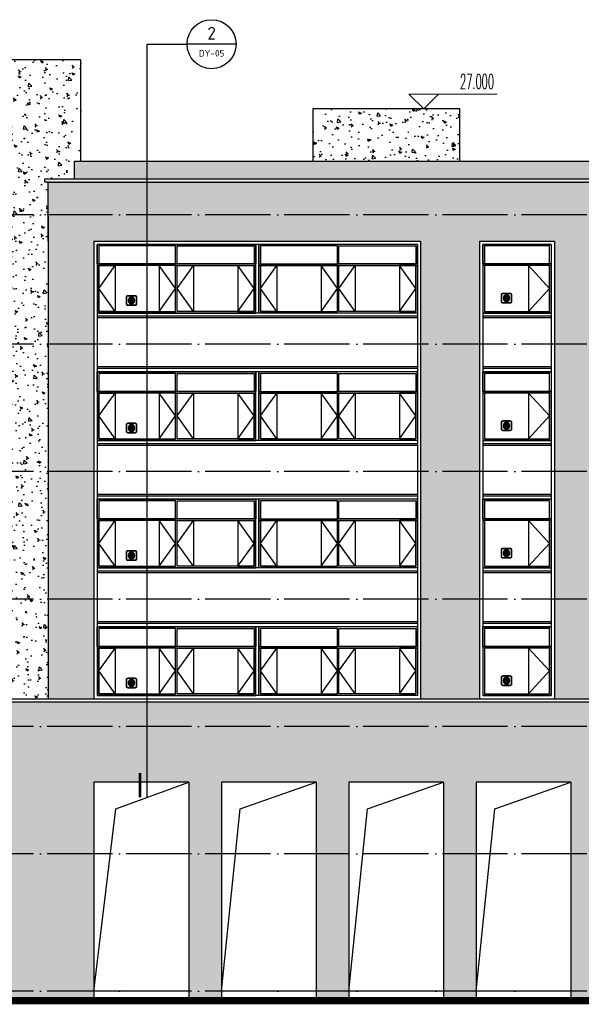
# Model space of a CAD drawing. Extents: x 1779708 to 7299578, y -1121471 to 88434.
# Tile 553 of 656: x 5388691 to 5405885, y -1005958 to -975835. Entities that reach past the tile are written whole.
import ezdxf
from ezdxf.enums import TextEntityAlignment as Align

# ---------------------------------------------------------------- set-up
doc = ezdxf.new("R2010")
doc.units = 0
doc.header["$LTSCALE"] = 1000
doc.header["$MEASUREMENT"] = 0
doc.linetypes.add('DOTE', pattern=[2.42, 2, -0.2, 0.02, -0.2])
doc.layers.get('0').update_dxf_attribs({"linetype": 'CONTINUOUS'})
doc.layers.add('DIM_ELEV', color=3, linetype='CONTINUOUS', lineweight=13)
for name, color, linetype in [('DIM_IDEN', 3, 'CONTINUOUS'), ('DOTE', 1, 'DOTE'), ('PUB_TEXT', 7, 'CONTINUOUS'), ('WINDOW', 2, 'CONTINUOUS'), ('可见线', 6, 'CONTINUOUS'), ('建筑', 31, 'CONTINUOUS'), ('立面中线', 140, 'CONTINUOUS'), ('立面填充图例白', 7, 'CONTINUOUS'), ('立面粗线', 30, 'CONTINUOUS'), ('立面细线', 114, 'CONTINUOUS')]:
    doc.layers.add(name, color=color, linetype=linetype)
doc.styles.add('_TCH_DIM', font='SIMPLEX.shx', dxfattribs={"width": 0.7, "bigfont": 'GBCBIG.shx'})
doc.styles.get("Standard").update_dxf_attribs({"font": 'GBENOR', "bigfont": 'GBCBIG'})
pattern_1 = [(130, (10692732.54, -3328.6), (-819.83101, -71.725885), [85.725, -942.975]), (185, (10692732.5, -3328.6), (158.59272, 859.75489), [68.58, -754.38]), (79.549, (10692664.2, -3334.6), (-661.24126, 788.0251), [72.855, -801.405]), (133.8158, (10692732.5, -3100), (-1219.85568, -189.19048), [128.5875, -1414.4625]), (83.3644, (10692630.9, -3115.8), (-1068.31906, 1113.415), [109.2825, -1202.1075]), (188.816, (10692732.5, -3100), (-1068.32073, 1113.41303), [102.87, -1131.57]), (159, (10692618.24, -3157.15), (-682.26696, -460.19483), [85.725, -942.975]), (214, (10692618.2, -3157.15), (-278.10913, 828.84585), [68.58, -754.38]), (108.5486, (10692561.4, -3195.5), (-960.37421, 368.65286), [72.855, -801.405]), (142.5, (10692732.54, -3328.6), (-13.898715, 380.497675), [0, -745.236, 0, -765.81, 0, -757.2375]), (172.5, (10692732.54, -3328.6), (-300.68848, 450.812587), [0, -436.626, 0, -728.091, 0, -288.6075]), (212.5, (10692987.43, -3328.6), (-610.157678, -25.779348), [0, -285.75, 0, -891.54, 0, -1183.005]), (222.5, (10693101.73, -3328.6), (-666.581316, 114.41921), [0, -371.475, 0, -592.074, 0, -840.105])]

# ---------------------------------------------------------------- blocks, each defined once
blk = doc.blocks.new('b112')
at = {"layer": '建筑'}
h = blk.add_hatch(color=1, dxfattribs=at)
h.dxf.hatch_style = 1
edge = h.paths.add_edge_path()
edge.add_arc((2930760, 155416), 100, 0, 360)
for points in [[(2930660, 155266), (2930860, 155266, 0.414214), (2930910, 155316), (2930910, 155516, 0.414214), (2930860, 155566), (2930660, 155566, 0.414214), (2930610, 155516), (2930610, 155316, 0.414214)], [(2930660, 155276), (2930860, 155276, 0.414214), (2930900, 155316), (2930900, 155516, 0.414214), (2930860, 155556), (2930660, 155556, 0.414214), (2930620, 155516), (2930620, 155316, 0.414214)]]:
    blk.add_lwpolyline(points, format="xyb", close=True, dxfattribs=at)
at = {"layer": '建筑', "color": 1}
blk.add_circle((2930760, 155416), 100, dxfattribs=at)

msp = doc.modelspace()

# ---------------------------------------------------------------- hatches: boundary and pattern name
at = {"layer": '立面填充图例白'}
h = msp.add_hatch(dxfattribs=at)
h.set_pattern_fill('AR-CONC', color=0, scale=450, style=0)
h.set_pattern_definition(pattern_1)
h.paths.add_polyline_path([(5379916.3, -981808.3), (5379916.3, -978608.3), (5387916.3, -978608.3), (5387916.3, -981808.3), (5389566.3, -981808.3), (5389566.3, -980758.3), (5389466.3, -980758.3), (5389466.3, -980708.3), (5390366.3, -980708.3), (5390366.3, -980158.3), (5390566.3, -980158.3), (5390566.3, -977058.3), (5377166.3, -977058.3), (5377166.3, -980158.3), (5377366.3, -980158.3), (5377366.3, -980708.3), (5378216.3, -980708.3), (5378216.3, -980808.3), (5378166.3, -980808.3), (5378166.3, -981808.3)])
h = msp.add_hatch(dxfattribs=at)
h.set_pattern_fill('AR-CONC', color=0, scale=450, style=0)
h.set_pattern_definition(pattern_1)
h.paths.add_polyline_path([(5397666.3, -978558.3), (5402166.3, -978558.3), (5402166.3, -980158.3), (5397666.3, -980158.3)])
h = msp.add_hatch(dxfattribs=at)
h.set_pattern_fill('AR-CONC', color=0, scale=450, style=0)
h.set_pattern_definition(pattern_1)
h.paths.add_polyline_path([(5390366.3, -980158.3), (5415366.3, -980158.3), (5415366.3, -980708.3), (5390366.3, -980708.3)])
h = msp.add_hatch(dxfattribs=at)
h.set_pattern_fill('AR-CONC', color=0, scale=450, style=0)
h.set_pattern_definition(pattern_1)
h.paths.add_polyline_path([(5389566.3, -980758.3), (5416366.3, -980758.3), (5416366.3, -981808.3), (5389566.3, -981808.3)])
h = msp.add_hatch(dxfattribs=at)
h.set_pattern_fill('AR-CONC', color=0, scale=450, style=0)
h.set_pattern_definition(pattern_1)
h.paths.add_polyline_path([(5378166.3, -981808.3), (5379966.3, -981808.3), (5379966.3, -985758.3), (5378166.3, -985758.3)])
h.paths.add_polyline_path([(5387916.3, -981808.3), (5387916.3, -985758.3), (5389566.3, -985758.3), (5389566.3, -981808.3)])
h = msp.add_hatch(dxfattribs=at)
h.set_pattern_fill('AR-CONC', color=0, scale=450, style=0)
h.set_pattern_definition(pattern_1)
h.paths.add_polyline_path([(5389566.3, -981858.3), (5389566.3, -981808.3), (5416366.3, -981808.3), (5416366.3, -985758.3), (5410966.3, -985758.3), (5410966.3, -982608.3), (5408666.3, -982608.3), (5408666.3, -985758.3), (5405066.3, -985758.3), (5405066.3, -982608.3), (5402766.3, -982608.3), (5402766.3, -985758.3), (5400966.3, -985758.3), (5400966.3, -982608.3), (5390966.3, -982608.3), (5390966.3, -985758.3), (5389566.3, -985758.3)])
h = msp.add_hatch(dxfattribs=at)
h.set_pattern_fill('AR-CONC', color=0, scale=450, style=0)
h.set_pattern_definition(pattern_1)
h.paths.add_polyline_path([(5387916.3, -985758.3), (5387916.3, -989658.3), (5389566.3, -989658.3), (5389566.3, -985758.3)])
h.paths.add_polyline_path([(5379916.3, -989658.3), (5379916.3, -985758.3), (5378166.3, -985758.3), (5378166.3, -989658.3)])
h = msp.add_hatch(dxfattribs=at)
h.set_pattern_fill('AR-CONC', color=0, scale=450, style=0)
h.set_pattern_definition(pattern_1)
h.paths.add_polyline_path([(5389566.3, -985758.3), (5390966.3, -985758.3), (5390966.3, -989658.3), (5389566.3, -989658.3)])
h.paths.add_polyline_path([(5400966.3, -985758.3), (5402766.3, -985758.3), (5402766.3, -989658.3), (5400966.3, -989658.3)])
h.paths.add_polyline_path([(5405066.3, -985758.3), (5408666.3, -985758.3), (5408666.3, -989658.3), (5405066.3, -989658.3)])
h.paths.add_polyline_path([(5410966.3, -985758.3), (5416366.3, -985758.3), (5416366.3, -989658.3), (5410966.3, -989658.3)])
h = msp.add_hatch(dxfattribs=at)
h.set_pattern_fill('AR-CONC', color=0, scale=450, style=0)
h.set_pattern_definition(pattern_1)
h.paths.add_polyline_path([(5387916.3, -989658.3), (5387916.3, -993558.3), (5389566.3, -993558.3), (5389566.3, -989658.3)])
h.paths.add_polyline_path([(5379916.3, -993558.3), (5379916.3, -989658.3), (5378166.3, -989658.3), (5378166.3, -993558.3)])
h = msp.add_hatch(dxfattribs=at)
h.set_pattern_fill('AR-CONC', color=0, scale=450, style=0)
h.set_pattern_definition(pattern_1)
h.paths.add_polyline_path([(5410966.3, -989658.3), (5416366.3, -989658.3), (5416366.3, -993558.3), (5410966.3, -993558.3)])
h.paths.add_polyline_path([(5405066.3, -989658.3), (5408666.3, -989658.3), (5408666.3, -993558.3), (5405066.3, -993558.3)])
h.paths.add_polyline_path([(5400966.3, -989658.3), (5402766.3, -989658.3), (5402766.3, -993558.3), (5400966.3, -993558.3)])
h.paths.add_polyline_path([(5389566.3, -989658.3), (5390966.3, -989658.3), (5390966.3, -993558.3), (5389566.3, -993558.3)])
h = msp.add_hatch(dxfattribs=at)
h.set_pattern_fill('AR-CONC', color=0, scale=450, style=0)
h.set_pattern_definition(pattern_1)
h.paths.add_polyline_path([(5387866.3, -993558.3), (5389566.3, -993558.3), (5389566.3, -996608.3), (5387866.3, -996608.3)])
h.paths.add_polyline_path([(5379916.3, -996608.3), (5379916.3, -993558.3), (5378166.3, -993558.3), (5378166.3, -996608.3)])
h = msp.add_hatch(dxfattribs=at)
h.set_pattern_fill('AR-CONC', color=0, scale=450, style=0)
h.set_pattern_definition(pattern_1)
h.paths.add_polyline_path([(5389566.3, -993558.3), (5390966.3, -993558.3), (5390966.3, -996608.3), (5389566.3, -996608.3)])
h.paths.add_polyline_path([(5400966.3, -993558.3), (5402766.3, -993558.3), (5402766.3, -996608.3), (5400966.3, -996608.3)])
h.paths.add_polyline_path([(5405066.3, -993558.3), (5408666.3, -993558.3), (5408666.3, -996608.3), (5405066.3, -996608.3)])
h.paths.add_polyline_path([(5410966.3, -993558.3), (5416366.3, -993558.3), (5416366.3, -996608.3), (5410966.3, -996608.3)])
h = msp.add_hatch(dxfattribs=at)
h.set_pattern_fill('AR-CONC', color=0, scale=450, style=0)
h.set_pattern_definition(pattern_1)
h.paths.add_polyline_path([(5363366.3, -996708.3), (5377166.3, -996708.3), (5416366.3, -996708.3), (5416366.3, -997458.3), (5363366.3, -997458.3)])
h = msp.add_hatch(dxfattribs=at)
h.set_pattern_fill('AR-CONC', color=0, scale=450, style=0)
h.set_pattern_definition(pattern_1)
h.paths.add_polyline_path([(5363366.3, -997458.3), (5416366.3, -997458.3), (5416366.3, -1001358.3), (5413366.3, -1001358.3), (5413366.3, -999158.3), (5410466.3, -999158.3), (5410466.3, -1001358.3), (5409466.3, -1001358.3), (5409466.3, -999158.3), (5406566.3, -999158.3), (5406566.3, -1001358.3), (5405566.3, -1001358.3), (5405566.3, -999158.3), (5402666.3, -999158.3), (5402666.3, -1001358.3), (5401666.3, -1001358.3), (5401666.3, -999158.3), (5398766.3, -999158.3), (5398766.3, -1001358.3), (5397766.3, -1001358.3), (5397766.3, -999158.3), (5394866.3, -999158.3), (5394866.3, -1001358.3), (5393866.3, -1001358.3), (5393866.3, -999158.3), (5390966.3, -999158.3), (5390966.3, -1001358.3), (5385566.3, -1001358.3), (5385566.3, -999158.3), (5382166.3, -999158.3), (5382166.3, -1001358.3), (5381166.3, -1001358.3), (5381166.3, -999158.3), (5377766.3, -999158.3), (5377766.3, -1001358.3), (5376766.3, -1001358.3), (5376766.3, -999158.3), (5374166.3, -999158.3), (5374166.3, -1001358.3), (5373166.3, -1001358.3), (5373166.3, -999158.3), (5369566.3, -999158.3), (5369566.3, -1001358.3), (5363366.3, -1001358.3)])
h = msp.add_hatch(dxfattribs=at)
h.set_pattern_fill('AR-CONC', color=0, scale=450, style=0)
h.set_pattern_definition(pattern_1)
h.paths.add_polyline_path([(5363366.3, -1005558.3), (5369566.3, -1005558.3), (5369566.3, -1005758.3), (5363366.3, -1005758.3)])
h.paths.add_polyline_path([(5373166.3, -1005558.3), (5374166.3, -1005558.3), (5374166.3, -1005758.3), (5373166.3, -1005758.3)])
h.paths.add_polyline_path([(5376766.3, -1005558.3), (5377766.3, -1005558.3), (5377766.3, -1005758.3), (5376766.3, -1005758.3)])
h.paths.add_polyline_path([(5381166.3, -1005558.3), (5382166.3, -1005558.3), (5382166.3, -1005758.3), (5381166.3, -1005758.3)])
h.paths.add_polyline_path([(5385566.3, -1005558.3), (5390966.3, -1005558.3), (5390966.3, -1005758.3), (5385566.3, -1005758.3)])
h.paths.add_polyline_path([(5393866.3, -1005558.3), (5394866.3, -1005558.3), (5394866.3, -1005758.3), (5393866.3, -1005758.3)])
h.paths.add_polyline_path([(5397766.3, -1005558.3), (5398766.3, -1005558.3), (5398766.3, -1005758.3), (5397766.3, -1005758.3)])
h.paths.add_polyline_path([(5401666.3, -1005558.3), (5402666.3, -1005558.3), (5402666.3, -1005758.3), (5401666.3, -1005758.3)])
h.paths.add_polyline_path([(5405566.3, -1005558.3), (5406566.3, -1005558.3), (5406566.3, -1005758.3), (5405566.3, -1005758.3)])
h.paths.add_polyline_path([(5409466.3, -1005558.3), (5410466.3, -1005558.3), (5410466.3, -1005758.3), (5409466.3, -1005758.3)])
h.paths.add_polyline_path([(5413366.3, -1005558.3), (5416366.3, -1005558.3), (5416366.3, -1005758.3), (5413366.3, -1005758.3)])
h.paths.add_polyline_path([(5363366.3, -1001358.3), (5369566.3, -1001358.3), (5369566.3, -1005558.3), (5363366.3, -1005558.3)])
h.paths.add_polyline_path([(5373166.3, -1001358.3), (5374166.3, -1001358.3), (5374166.3, -1005558.3), (5373166.3, -1005558.3)])
h.paths.add_polyline_path([(5376766.3, -1001358.3), (5377766.3, -1001358.3), (5377766.3, -1005558.3), (5376766.3, -1005558.3)])
h.paths.add_polyline_path([(5381166.3, -1001358.3), (5382166.3, -1001358.3), (5382166.3, -1005558.3), (5381166.3, -1005558.3)])
h.paths.add_polyline_path([(5385566.3, -1001358.3), (5390966.3, -1001358.3), (5390966.3, -1005558.3), (5385566.3, -1005558.3)])
h.paths.add_polyline_path([(5393866.3, -1001358.3), (5394866.3, -1001358.3), (5394866.3, -1005558.3), (5393866.3, -1005558.3)])
h.paths.add_polyline_path([(5397766.3, -1001358.3), (5398766.3, -1001358.3), (5398766.3, -1005558.3), (5397766.3, -1005558.3)])
h.paths.add_polyline_path([(5401666.3, -1001358.3), (5402666.3, -1001358.3), (5402666.3, -1005558.3), (5401666.3, -1005558.3)])
h.paths.add_polyline_path([(5405566.3, -1001358.3), (5406566.3, -1001358.3), (5406566.3, -1005558.3), (5405566.3, -1005558.3)])
h.paths.add_polyline_path([(5409466.3, -1001358.3), (5410466.3, -1001358.3), (5410466.3, -1005558.3), (5409466.3, -1005558.3)])
h.paths.add_polyline_path([(5413366.3, -1001358.3), (5416366.3, -1001358.3), (5416366.3, -1005558.3), (5413366.3, -1005558.3)])

# ---------------------------------------------------------------- linework, layer by layer
at = {"layer": 'DIM_ELEV'}
for p, q in [((5401059.8, -978558.3), (5400609.8, -978108.3)), ((5400609.8, -978108.3), (5403309.8, -978108.3)), ((5401059.8, -978558.3), (5401509.8, -978108.3)), ((5398584.8, -978558.3), (5401509.8, -978558.3)), ((5405243.2, -980158.3), (5408168.2, -980158.3))]:
    msp.add_line(p, q, dxfattribs=at)
at = {"layer": 'DIM_IDEN'}
for p, q in [((5392598.5, -976584.6), (5393816.5, -976584.6)), ((5392598.5, -999628.6), (5392598.5, -976584.6)), ((5395316.5, -976584.6), (5393816.5, -976584.6))]:
    msp.add_line(p, q, dxfattribs=at)
at = {"layer": 'DIM_IDEN', "const_width": 75}
msp.add_lwpolyline([(5392373.5, -999628.6), (5392373.5, -998878.6)], dxfattribs=at)
at = {"layer": 'DIM_IDEN'}
msp.add_circle((5394566.5, -976584.6), 750, dxfattribs=at)
at = {"layer": 'DOTE'}
for p, q in [((5420570.5, -981808.3), (5346366.3, -981808.3)), ((5420570.5, -985758.3), (5346366.3, -985758.3)), ((5420570.5, -989658.3), (5346366.3, -989658.3)), ((5420570.5, -993558.3), (5346366.3, -993558.3)), ((5420570.5, -997458.3), (5346366.3, -997458.3)), ((5420570.5, -1001358.3), (5346366.3, -1001358.3)), ((5420570.5, -1005558.3), (5346366.3, -1005558.3)), ((5420570.5, -1005758.3), (5346366.3, -1005758.3))]:
    msp.add_line(p, q, dxfattribs=at)
at = {"layer": 'WINDOW'}
for points in [[(5391116.3, -983308.3), (5393466.3, -983308.3), (5393466.3, -982758.3), (5391116.3, -982758.3)], [(5395866.3, -983308.3), (5393516.3, -983308.3), (5393516.3, -982758.3), (5395866.3, -982758.3)], [(5396066.3, -983308.3), (5398416.3, -983308.3), (5398416.3, -982758.3), (5396066.3, -982758.3)], [(5400816.3, -983308.3), (5398466.3, -983308.3), (5398466.3, -982758.3), (5400816.3, -982758.3)], [(5402916.3, -983308.3), (5404916.3, -983308.3), (5404916.3, -982758.3), (5402916.3, -982758.3)], [(5391116.3, -984758.3), (5393466.3, -984758.3), (5393466.3, -983358.3), (5391116.3, -983358.3)], [(5395866.3, -984758.3), (5393516.3, -984758.3), (5393516.3, -983358.3), (5395866.3, -983358.3)], [(5396066.3, -984758.3), (5398416.3, -984758.3), (5398416.3, -983358.3), (5396066.3, -983358.3)], [(5400816.3, -984758.3), (5398466.3, -984758.3), (5398466.3, -983358.3), (5400816.3, -983358.3)], [(5402916.3, -984758.3), (5404916.3, -984758.3), (5404916.3, -983358.3), (5402916.3, -983358.3)], [(5391116.3, -987208.3), (5393466.3, -987208.3), (5393466.3, -986658.3), (5391116.3, -986658.3)], [(5395866.3, -987208.3), (5393516.3, -987208.3), (5393516.3, -986658.3), (5395866.3, -986658.3)], [(5396066.3, -987208.3), (5398416.3, -987208.3), (5398416.3, -986658.3), (5396066.3, -986658.3)], [(5400816.3, -987208.3), (5398466.3, -987208.3), (5398466.3, -986658.3), (5400816.3, -986658.3)], [(5402916.3, -987208.3), (5404916.3, -987208.3), (5404916.3, -986658.3), (5402916.3, -986658.3)], [(5391116.3, -988658.3), (5393466.3, -988658.3), (5393466.3, -987258.3), (5391116.3, -987258.3)], [(5395866.3, -988658.3), (5393516.3, -988658.3), (5393516.3, -987258.3), (5395866.3, -987258.3)], [(5396066.3, -988658.3), (5398416.3, -988658.3), (5398416.3, -987258.3), (5396066.3, -987258.3)], [(5400816.3, -988658.3), (5398466.3, -988658.3), (5398466.3, -987258.3), (5400816.3, -987258.3)], [(5402916.3, -988658.3), (5404916.3, -988658.3), (5404916.3, -987258.3), (5402916.3, -987258.3)], [(5391116.3, -991108.3), (5393466.3, -991108.3), (5393466.3, -990558.3), (5391116.3, -990558.3)], [(5395866.3, -991108.3), (5393516.3, -991108.3), (5393516.3, -990558.3), (5395866.3, -990558.3)], [(5396066.3, -991108.3), (5398416.3, -991108.3), (5398416.3, -990558.3), (5396066.3, -990558.3)], [(5400816.3, -991108.3), (5398466.3, -991108.3), (5398466.3, -990558.3), (5400816.3, -990558.3)], [(5402916.3, -991108.3), (5404916.3, -991108.3), (5404916.3, -990558.3), (5402916.3, -990558.3)], [(5391116.3, -992558.3), (5393466.3, -992558.3), (5393466.3, -991158.3), (5391116.3, -991158.3)], [(5395866.3, -992558.3), (5393516.3, -992558.3), (5393516.3, -991158.3), (5395866.3, -991158.3)], [(5396066.3, -992558.3), (5398416.3, -992558.3), (5398416.3, -991158.3), (5396066.3, -991158.3)], [(5400816.3, -992558.3), (5398466.3, -992558.3), (5398466.3, -991158.3), (5400816.3, -991158.3)], [(5402916.3, -992558.3), (5404916.3, -992558.3), (5404916.3, -991158.3), (5402916.3, -991158.3)], [(5391116.3, -995008.3), (5393466.3, -995008.3), (5393466.3, -994458.3), (5391116.3, -994458.3)], [(5395866.3, -995008.3), (5393516.3, -995008.3), (5393516.3, -994458.3), (5395866.3, -994458.3)], [(5396066.3, -995008.3), (5398416.3, -995008.3), (5398416.3, -994458.3), (5396066.3, -994458.3)], [(5400816.3, -995008.3), (5398466.3, -995008.3), (5398466.3, -994458.3), (5400816.3, -994458.3)], [(5402916.3, -995008.3), (5404916.3, -995008.3), (5404916.3, -994458.3), (5402916.3, -994458.3)], [(5391116.3, -996458.3), (5393466.3, -996458.3), (5393466.3, -995058.3), (5391116.3, -995058.3)], [(5395866.3, -996458.3), (5393516.3, -996458.3), (5393516.3, -995058.3), (5395866.3, -995058.3)], [(5396066.3, -996458.3), (5398416.3, -996458.3), (5398416.3, -995058.3), (5396066.3, -995058.3)], [(5400816.3, -996458.3), (5398466.3, -996458.3), (5398466.3, -995058.3), (5400816.3, -995058.3)], [(5402916.3, -996458.3), (5404916.3, -996458.3), (5404916.3, -995058.3), (5402916.3, -995058.3)]]:
    msp.add_lwpolyline(points, close=True, dxfattribs=at)
at = {"layer": '可见线'}
msp.add_line((5420570.5, -1005758.3), (5346366.3, -1005758.3), dxfattribs=at)
at = {"layer": '可见线', "const_width": 200}
msp.add_lwpolyline([(5420570.5, -1005858.3), (5272162.1, -1005858.3)], dxfattribs=at)
at = {"layer": '立面中线'}
for p, q in [((5390566.3, -977058.3), (5377166.3, -977058.3)), ((5390566.3, -980158.3), (5390566.3, -977058.3)), ((5402166.3, -978558.3), (5397666.3, -978558.3)), ((5397666.3, -978558.3), (5397666.3, -980158.3)), ((5402166.3, -980158.3), (5402166.3, -978558.3)), ((5400866.3, -982708.3), (5391066.3, -982708.3)), ((5404966.3, -982708.3), (5402866.3, -982708.3)), ((5404966.3, -982708.3), (5404966.3, -996508.3)), ((5400866.3, -984808.3), (5391066.3, -984808.3)), ((5400866.3, -984908.3), (5391066.3, -984908.3)), ((5400866.3, -984958.3), (5391066.3, -984958.3)), ((5404966.3, -984808.3), (5402866.3, -984808.3)), ((5404966.3, -984908.3), (5402866.3, -984908.3)), ((5404966.3, -984958.3), (5402866.3, -984958.3)), ((5400866.3, -986458.3), (5391066.3, -986458.3)), ((5400866.3, -986508.3), (5391066.3, -986508.3)), ((5404966.3, -986458.3), (5402866.3, -986458.3)), ((5404966.3, -986508.3), (5402866.3, -986508.3)), ((5400866.3, -986608.3), (5391066.3, -986608.3)), ((5404966.3, -986608.3), (5402866.3, -986608.3)), ((5400866.3, -988708.3), (5391066.3, -988708.3)), ((5400866.3, -988808.3), (5391066.3, -988808.3)), ((5400866.3, -988858.3), (5391066.3, -988858.3)), ((5404966.3, -988708.3), (5402866.3, -988708.3)), ((5404966.3, -988808.3), (5402866.3, -988808.3)), ((5404966.3, -988858.3), (5402866.3, -988858.3)), ((5400866.3, -990358.3), (5391066.3, -990358.3)), ((5400866.3, -990408.3), (5391066.3, -990408.3)), ((5404966.3, -990358.3), (5402866.3, -990358.3)), ((5404966.3, -990408.3), (5402866.3, -990408.3)), ((5400866.3, -990508.3), (5391066.3, -990508.3)), ((5404966.3, -990508.3), (5402866.3, -990508.3)), ((5400866.3, -992608.3), (5391066.3, -992608.3)), ((5400866.3, -992708.3), (5391066.3, -992708.3)), ((5400866.3, -992758.3), (5391066.3, -992758.3)), ((5404966.3, -992608.3), (5402866.3, -992608.3)), ((5404966.3, -992708.3), (5402866.3, -992708.3)), ((5404966.3, -992758.3), (5402866.3, -992758.3)), ((5400866.3, -994258.3), (5391066.3, -994258.3)), ((5400866.3, -994308.3), (5391066.3, -994308.3)), ((5404966.3, -994258.3), (5402866.3, -994258.3)), ((5404966.3, -994308.3), (5402866.3, -994308.3)), ((5400866.3, -994408.3), (5391066.3, -994408.3)), ((5404966.3, -994408.3), (5402866.3, -994408.3)), ((5400866.3, -996508.3), (5391066.3, -996508.3)), ((5404966.3, -996508.3), (5402866.3, -996508.3))]:
    msp.add_line(p, q, dxfattribs=at)
for points in [[(5390366.3, -980708.3), (5390366.3, -980158.3), (5415366.3, -980158.3)], [(5390966.3, -982608.3), (5390966.3, -985758.3)], [(5391066.3, -982708.3), (5391066.3, -985758.3)], [(5395916.3, -984808.3), (5395916.3, -982708.3)], [(5396016.3, -984808.3), (5396016.3, -982708.3)], [(5400866.3, -982708.3), (5400866.3, -984808.3)], [(5400866.3, -982708.3), (5400866.3, -996508.3)], [(5402866.3, -982708.3), (5402866.3, -984808.3)], [(5402866.3, -982708.3), (5402866.3, -996508.3)], [(5390966.3, -985758.3), (5390966.3, -989658.3)], [(5391066.3, -985758.3), (5391066.3, -989658.3)], [(5395916.3, -988708.3), (5395916.3, -986608.3)], [(5396016.3, -988708.3), (5396016.3, -986608.3)], [(5400866.3, -986608.3), (5400866.3, -988708.3)], [(5402866.3, -986608.3), (5402866.3, -988708.3)], [(5390966.3, -989658.3), (5390966.3, -993558.3)], [(5391066.3, -989658.3), (5391066.3, -993558.3)], [(5395916.3, -992608.3), (5395916.3, -990508.3)], [(5396016.3, -992608.3), (5396016.3, -990508.3)], [(5400866.3, -990508.3), (5400866.3, -992608.3)], [(5402866.3, -990508.3), (5402866.3, -992608.3)], [(5390966.3, -993558.3), (5390966.3, -996608.3)], [(5391066.3, -993558.3), (5391066.3, -996508.3)], [(5395916.3, -996508.3), (5395916.3, -994408.3)], [(5396016.3, -996508.3), (5396016.3, -994408.3)], [(5400866.3, -994408.3), (5400866.3, -996508.3)], [(5402866.3, -994408.3), (5402866.3, -996508.3)]]:
    msp.add_lwpolyline(points, dxfattribs=at)
for points in [[(5391066.3, -982708.3), (5395916.3, -982708.3), (5395916.3, -983308.3), (5391066.3, -983308.3)], [(5400866.3, -982708.3), (5396016.3, -982708.3), (5396016.3, -983308.3), (5400866.3, -983308.3)], [(5402866.3, -982708.3), (5404966.3, -982708.3), (5404966.3, -983308.3), (5402866.3, -983308.3)], [(5391066.3, -984808.3), (5395916.3, -984808.3), (5395916.3, -983358.3), (5391066.3, -983358.3)], [(5400866.3, -984808.3), (5396016.3, -984808.3), (5396016.3, -983358.3), (5400866.3, -983358.3)], [(5402866.3, -984808.3), (5404966.3, -984808.3), (5404966.3, -983358.3), (5402866.3, -983358.3)], [(5391066.3, -986608.3), (5395916.3, -986608.3), (5395916.3, -987208.3), (5391066.3, -987208.3)], [(5400866.3, -986608.3), (5396016.3, -986608.3), (5396016.3, -987208.3), (5400866.3, -987208.3)], [(5402866.3, -986608.3), (5404966.3, -986608.3), (5404966.3, -987208.3), (5402866.3, -987208.3)], [(5391066.3, -988708.3), (5395916.3, -988708.3), (5395916.3, -987258.3), (5391066.3, -987258.3)], [(5400866.3, -988708.3), (5396016.3, -988708.3), (5396016.3, -987258.3), (5400866.3, -987258.3)], [(5402866.3, -988708.3), (5404966.3, -988708.3), (5404966.3, -987258.3), (5402866.3, -987258.3)], [(5391066.3, -990508.3), (5395916.3, -990508.3), (5395916.3, -991108.3), (5391066.3, -991108.3)], [(5400866.3, -990508.3), (5396016.3, -990508.3), (5396016.3, -991108.3), (5400866.3, -991108.3)], [(5402866.3, -990508.3), (5404966.3, -990508.3), (5404966.3, -991108.3), (5402866.3, -991108.3)], [(5391066.3, -992608.3), (5395916.3, -992608.3), (5395916.3, -991158.3), (5391066.3, -991158.3)], [(5400866.3, -992608.3), (5396016.3, -992608.3), (5396016.3, -991158.3), (5400866.3, -991158.3)], [(5402866.3, -992608.3), (5404966.3, -992608.3), (5404966.3, -991158.3), (5402866.3, -991158.3)], [(5391066.3, -994408.3), (5395916.3, -994408.3), (5395916.3, -995008.3), (5391066.3, -995008.3)], [(5400866.3, -994408.3), (5396016.3, -994408.3), (5396016.3, -995008.3), (5400866.3, -995008.3)], [(5402866.3, -994408.3), (5404966.3, -994408.3), (5404966.3, -995008.3), (5402866.3, -995008.3)], [(5391066.3, -996508.3), (5395916.3, -996508.3), (5395916.3, -995058.3), (5391066.3, -995058.3)], [(5400866.3, -996508.3), (5396016.3, -996508.3), (5396016.3, -995058.3), (5400866.3, -995058.3)], [(5402866.3, -996508.3), (5404966.3, -996508.3), (5404966.3, -995058.3), (5402866.3, -995058.3)]]:
    msp.add_lwpolyline(points, close=True, dxfattribs=at)
at = {"layer": '立面粗线'}
for points in [[(5389566.3, -982608.3), (5389566.3, -980808.3), (5389466.3, -980808.3), (5389466.3, -980708.3), (5390659.8, -980708.3)], [(5389516.3, -980708.3), (5416416.3, -980708.3)], [(5389516.3, -980808.3), (5416416.3, -980808.3)], [(5389566.3, -981858.3), (5389566.3, -985758.3)], [(5390966.3, -982608.3), (5390966.3, -985758.3)], [(5390966.3, -982608.3), (5400966.3, -982608.3)], [(5400966.3, -982608.3), (5400966.3, -996608.3)], [(5402766.3, -982608.3), (5402766.3, -996608.3)], [(5402766.3, -982608.3), (5405066.3, -982608.3)], [(5405066.3, -982608.3), (5405066.3, -985758.3)], [(5389566.3, -985758.3), (5389566.3, -989658.3)], [(5390966.3, -985758.3), (5390966.3, -989658.3)], [(5405066.3, -985758.3), (5405066.3, -989658.3)], [(5389566.3, -989658.3), (5389566.3, -993558.3)], [(5390966.3, -989658.3), (5390966.3, -993558.3)], [(5405066.3, -989658.3), (5405066.3, -993558.3)], [(5389566.3, -993558.3), (5389566.3, -996608.3)], [(5390966.3, -993558.3), (5390966.3, -996608.3)], [(5405066.3, -993558.3), (5405066.3, -996608.3)], [(5377166.3, -996608.3), (5416466.3, -996608.3)], [(5377166.3, -996708.3), (5416466.3, -996708.3)], [(5390966.3, -999158.3), (5390966.3, -1005758.3)], [(5393866.3, -999158.3), (5390966.3, -999158.3)], [(5393866.3, -999158.3), (5390966.3, -999158.3)], [(5393866.3, -999158.3), (5393866.3, -1005758.3)], [(5394866.3, -999158.3), (5394866.3, -1005758.3)], [(5397766.3, -999158.3), (5394866.3, -999158.3)], [(5397766.3, -999158.3), (5394866.3, -999158.3)], [(5397766.3, -999158.3), (5397766.3, -1005758.3)], [(5401666.3, -999158.3), (5398766.3, -999158.3)], [(5398766.3, -999158.3), (5398766.3, -1005758.3)], [(5401666.3, -999158.3), (5398766.3, -999158.3)], [(5401666.3, -999158.3), (5401666.3, -1005758.3)], [(5405466.3, -999158.3), (5402666.3, -999158.3)], [(5402666.3, -999158.3), (5402666.3, -1005758.3)], [(5405566.3, -999158.3), (5402666.3, -999158.3)], [(5405566.3, -999158.3), (5405566.3, -1005758.3)], [(5393866.3, -1005558.3), (5390966.3, -1005558.3)], [(5397766.3, -1005558.3), (5394866.3, -1005558.3)], [(5401666.3, -1005558.3), (5398766.3, -1005558.3)], [(5405566.3, -1005558.3), (5402666.3, -1005558.3)]]:
    msp.add_lwpolyline(points, dxfattribs=at)
at = {"layer": '立面细线'}
for points in [[(5391616.3, -984758.3), (5391116.3, -984758.3), (5391116.3, -983358.3), (5391616.3, -983358.3), (5391616.3, -984758.3), (5391116.3, -984058.3), (5391616.3, -983358.3)], [(5392966.3, -984758.3), (5393466.3, -984758.3), (5393466.3, -983358.3), (5392966.3, -983358.3), (5392966.3, -984758.3), (5393466.3, -984058.3), (5392966.3, -983358.3)], [(5394016.3, -984758.3), (5393516.3, -984758.3), (5393516.3, -983358.3), (5394016.3, -983358.3), (5394016.3, -984758.3), (5393516.3, -984058.3), (5394016.3, -983358.3)], [(5395366.3, -984758.3), (5395866.3, -984758.3), (5395866.3, -983358.3), (5395366.3, -983358.3), (5395366.3, -984758.3), (5395866.3, -984058.3), (5395366.3, -983358.3)], [(5396566.3, -984758.3), (5396066.3, -984758.3), (5396066.3, -983358.3), (5396566.3, -983358.3), (5396566.3, -984758.3), (5396066.3, -984058.3), (5396566.3, -983358.3)], [(5397916.3, -984758.3), (5398416.3, -984758.3), (5398416.3, -983358.3), (5397916.3, -983358.3), (5397916.3, -984758.3), (5398416.3, -984058.3), (5397916.3, -983358.3)], [(5398966.3, -984758.3), (5398466.3, -984758.3), (5398466.3, -983358.3), (5398966.3, -983358.3), (5398966.3, -984758.3), (5398466.3, -984058.3), (5398966.3, -983358.3)], [(5400316.3, -984758.3), (5400816.3, -984758.3), (5400816.3, -983358.3), (5400316.3, -983358.3), (5400316.3, -984758.3), (5400816.3, -984058.3), (5400316.3, -983358.3)], [(5404266.3, -984758.3), (5404916.3, -984758.3), (5404916.3, -983358.3), (5404266.3, -983358.3), (5404266.3, -984758.3), (5404916.3, -984058.3), (5404266.3, -983358.3)], [(5391616.3, -988658.3), (5391116.3, -988658.3), (5391116.3, -987258.3), (5391616.3, -987258.3), (5391616.3, -988658.3), (5391116.3, -987958.3), (5391616.3, -987258.3)], [(5392966.3, -988658.3), (5393466.3, -988658.3), (5393466.3, -987258.3), (5392966.3, -987258.3), (5392966.3, -988658.3), (5393466.3, -987958.3), (5392966.3, -987258.3)], [(5394016.3, -988658.3), (5393516.3, -988658.3), (5393516.3, -987258.3), (5394016.3, -987258.3), (5394016.3, -988658.3), (5393516.3, -987958.3), (5394016.3, -987258.3)], [(5395366.3, -988658.3), (5395866.3, -988658.3), (5395866.3, -987258.3), (5395366.3, -987258.3), (5395366.3, -988658.3), (5395866.3, -987958.3), (5395366.3, -987258.3)], [(5396566.3, -988658.3), (5396066.3, -988658.3), (5396066.3, -987258.3), (5396566.3, -987258.3), (5396566.3, -988658.3), (5396066.3, -987958.3), (5396566.3, -987258.3)], [(5397916.3, -988658.3), (5398416.3, -988658.3), (5398416.3, -987258.3), (5397916.3, -987258.3), (5397916.3, -988658.3), (5398416.3, -987958.3), (5397916.3, -987258.3)], [(5398966.3, -988658.3), (5398466.3, -988658.3), (5398466.3, -987258.3), (5398966.3, -987258.3), (5398966.3, -988658.3), (5398466.3, -987958.3), (5398966.3, -987258.3)], [(5400316.3, -988658.3), (5400816.3, -988658.3), (5400816.3, -987258.3), (5400316.3, -987258.3), (5400316.3, -988658.3), (5400816.3, -987958.3), (5400316.3, -987258.3)], [(5404266.3, -988658.3), (5404916.3, -988658.3), (5404916.3, -987258.3), (5404266.3, -987258.3), (5404266.3, -988658.3), (5404916.3, -987958.3), (5404266.3, -987258.3)], [(5391616.3, -992558.3), (5391116.3, -992558.3), (5391116.3, -991158.3), (5391616.3, -991158.3), (5391616.3, -992558.3), (5391116.3, -991858.3), (5391616.3, -991158.3)], [(5392966.3, -992558.3), (5393466.3, -992558.3), (5393466.3, -991158.3), (5392966.3, -991158.3), (5392966.3, -992558.3), (5393466.3, -991858.3), (5392966.3, -991158.3)], [(5394016.3, -992558.3), (5393516.3, -992558.3), (5393516.3, -991158.3), (5394016.3, -991158.3), (5394016.3, -992558.3), (5393516.3, -991858.3), (5394016.3, -991158.3)], [(5395366.3, -992558.3), (5395866.3, -992558.3), (5395866.3, -991158.3), (5395366.3, -991158.3), (5395366.3, -992558.3), (5395866.3, -991858.3), (5395366.3, -991158.3)], [(5396566.3, -992558.3), (5396066.3, -992558.3), (5396066.3, -991158.3), (5396566.3, -991158.3), (5396566.3, -992558.3), (5396066.3, -991858.3), (5396566.3, -991158.3)], [(5397916.3, -992558.3), (5398416.3, -992558.3), (5398416.3, -991158.3), (5397916.3, -991158.3), (5397916.3, -992558.3), (5398416.3, -991858.3), (5397916.3, -991158.3)], [(5398966.3, -992558.3), (5398466.3, -992558.3), (5398466.3, -991158.3), (5398966.3, -991158.3), (5398966.3, -992558.3), (5398466.3, -991858.3), (5398966.3, -991158.3)], [(5400316.3, -992558.3), (5400816.3, -992558.3), (5400816.3, -991158.3), (5400316.3, -991158.3), (5400316.3, -992558.3), (5400816.3, -991858.3), (5400316.3, -991158.3)], [(5404266.3, -992558.3), (5404916.3, -992558.3), (5404916.3, -991158.3), (5404266.3, -991158.3), (5404266.3, -992558.3), (5404916.3, -991858.3), (5404266.3, -991158.3)], [(5391616.3, -996458.3), (5391116.3, -996458.3), (5391116.3, -995058.3), (5391616.3, -995058.3), (5391616.3, -996458.3), (5391116.3, -995758.3), (5391616.3, -995058.3)], [(5392966.3, -996458.3), (5393466.3, -996458.3), (5393466.3, -995058.3), (5392966.3, -995058.3), (5392966.3, -996458.3), (5393466.3, -995758.3), (5392966.3, -995058.3)], [(5394016.3, -996458.3), (5393516.3, -996458.3), (5393516.3, -995058.3), (5394016.3, -995058.3), (5394016.3, -996458.3), (5393516.3, -995758.3), (5394016.3, -995058.3)], [(5395366.3, -996458.3), (5395866.3, -996458.3), (5395866.3, -995058.3), (5395366.3, -995058.3), (5395366.3, -996458.3), (5395866.3, -995758.3), (5395366.3, -995058.3)], [(5396566.3, -996458.3), (5396066.3, -996458.3), (5396066.3, -995058.3), (5396566.3, -995058.3), (5396566.3, -996458.3), (5396066.3, -995758.3), (5396566.3, -995058.3)], [(5397916.3, -996458.3), (5398416.3, -996458.3), (5398416.3, -995058.3), (5397916.3, -995058.3), (5397916.3, -996458.3), (5398416.3, -995758.3), (5397916.3, -995058.3)], [(5398966.3, -996458.3), (5398466.3, -996458.3), (5398466.3, -995058.3), (5398966.3, -995058.3), (5398966.3, -996458.3), (5398466.3, -995758.3), (5398966.3, -995058.3)], [(5400316.3, -996458.3), (5400816.3, -996458.3), (5400816.3, -995058.3), (5400316.3, -995058.3), (5400316.3, -996458.3), (5400816.3, -995758.3), (5400316.3, -995058.3)], [(5404266.3, -996458.3), (5404916.3, -996458.3), (5404916.3, -995058.3), (5404266.3, -995058.3), (5404266.3, -996458.3), (5404916.3, -995758.3), (5404266.3, -995058.3)], [(5390966.3, -1005558.3), (5391637.8, -999982.9), (5393866.3, -999158.3)], [(5394866.3, -1005558.3), (5395437.8, -999982.9), (5397766.3, -999158.3)], [(5398766.3, -1005558.3), (5399337.8, -999982.9), (5401666.3, -999158.3)], [(5402666.3, -1005558.3), (5403237.8, -999982.9), (5405566.3, -999158.3)]]:
    msp.add_lwpolyline(points, dxfattribs=at)

# ---------------------------------------------------------------- block references
at = {"color": 253, "xscale": -1.036800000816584, "yscale": 1.036800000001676, "zscale": 1.036799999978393}
for p in [(8430727.9, -1145562.8), (8442206.6, -1145491.4, 0), (8430727.9, -1149462.8), (8442206.6, -1149391.4, 0), (8430727.9, -1153362.8), (8442206.6, -1153291.4, 0), (8430727.9, -1157262.8), (8442206.6, -1157191.4, 0)]:
    msp.add_blockref('b112', p, dxfattribs=at)

# ---------------------------------------------------------------- texts
at = {"layer": 'PUB_TEXT', "color": 7}
for s, height, width, p, p2 in [('2', 391.9, 0.995924, (5394437.2, -976445.8), (5394695.7, -976445.8)), ('DY-05', 201.87, 1.021526, (5394175.1, -976961.6), (5394957.9, -976961.6))]:
    msp.add_text(s, height=height, dxfattribs=dict(at, width=width)).set_placement(p, p2, align=Align.FIT)
at = {"layer": 'PUB_TEXT', "color": 7, "style": '_TCH_DIM', "width": 0.494118}
msp.add_text('27.000', height=446.25, dxfattribs=at).set_placement((5402172.8, -977950.8))

doc.saveas('drawing.dxf')
